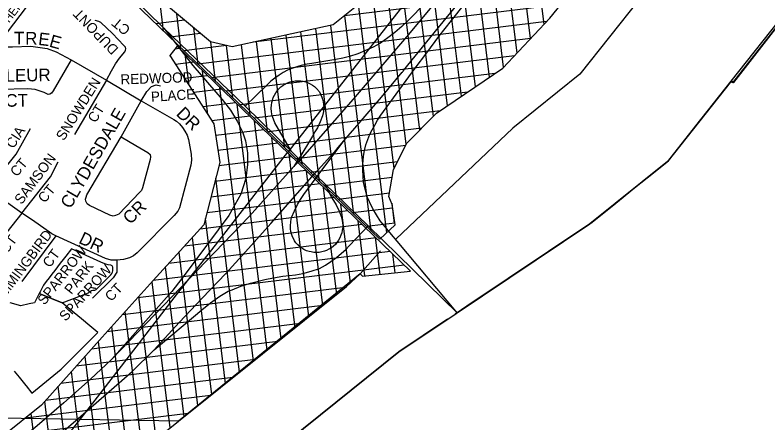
# Model space of a CAD drawing. Extents: x 586326 to 623965, y 4819854 to 4857850.
# Drawn here: x 602920 to 604412, y 4833699 to 4834507 of the extents above; entities that cross this region are included whole.
import ezdxf

# ---------------------------------------------------------------- set-up
doc = ezdxf.new("R2010")
doc.units = 0
for name, color, linetype in [('407 Parkway Belt', 7, 'Continuous'), ('Hydro ROW', 7, 'Continuous'), ('Lots_Concessions', 7, 'Continuous'), ('Major Rds and Hwys', 7, 'Continuous'), ('Minor Rd Lbls', 7, 'Continuous'), ('Minor Rds', 7, 'Continuous'), ('Municipal Bdry', 7, 'Continuous'), ('Park Lbls', 7, 'Continuous'), ('Park Outlines', 7, 'Continuous'), ('Private Rd Lbls', 7, 'Continuous')]:
    doc.layers.add(name, color=color, linetype=linetype)

msp = doc.modelspace()

# ---------------------------------------------------------------- linework, layer by layer
at = {"layer": '407 Parkway Belt'}
for p, q in [((603968.5, 4834488.8), (603915.5, 4834920.7)), ((603941.8, 4834460.5), (603889.9, 4834883.1)), ((603915, 4834432.2), (603864.3, 4834845.4)), ((603888.3, 4834403.8), (603836.3, 4834827.2)), ((603860.5, 4834384.2), (603810.5, 4834791.2)), ((603832.6, 4834365.2), (603784.7, 4834755.1)), ((603804.7, 4834346.2), (603758.9, 4834719)), ((603776.8, 4834327.2), (603733.1, 4834682.8)), ((603749.1, 4834306.3), (603707.3, 4834647.2)), ((603722.2, 4834279.3), (603681.4, 4834611.7)), ((603695.4, 4834251.2), (603655.5, 4834576.2)), ((604029.1, 4834561.9), (603572.9, 4834505.9)), ((603671.1, 4834203), (603628.4, 4834550.8)), ((603214.5, 4834475.2), (603207, 4834536.7)), ((604002.1, 4834528.4), (603392.2, 4834453.5)), ((603656.5, 4834075.7), (603600.9, 4834528.6)), ((603248.8, 4834442.2), (603240.5, 4834509.8)), ((603625.9, 4834079), (603573.4, 4834506.4)), ((603255.7, 4834497.2), (603198.9, 4834490.2)), ((603974.1, 4834494.7), (603282.4, 4834409.8)), ((603591.6, 4834112), (603545.6, 4834486.8)), ((603287.3, 4834470.9), (603226.8, 4834463.4)), ((603283.1, 4834409.1), (603274.2, 4834481.8)), ((603488.8, 4834211), (603457.3, 4834467.6)), ((603523.1, 4834178), (603486.7, 4834474)), ((603557.3, 4834145), (603516.2, 4834480.4)), ((603317.4, 4834376.1), (603307.8, 4834454.3)), ((603941.8, 4834460.5), (603310.2, 4834383)), ((603420.2, 4834277.1), (603398.4, 4834454.9)), ((603454.5, 4834244), (603427.8, 4834461.2)), ((603245.9, 4834440.7), (603236.7, 4834439.6)), ((603338.9, 4834447), (603254.6, 4834436.6)), ((603351.7, 4834343.1), (603338.9, 4834447)), ((603385.9, 4834310.1), (603369, 4834448.5)), ((603227.6, 4834425.5), (603227.3, 4834427.6)), ((603264.9, 4834367.7), (603257.3, 4834429.8)), ((603909.5, 4834426.4), (603338.1, 4834356.2)), ((603273.8, 4834413.9), (603237.9, 4834409.5)), ((603302.2, 4834310), (603291.6, 4834396.7)), ((603301.6, 4834387.1), (603256, 4834381.5)), ((603871.1, 4834391.4), (603365.9, 4834329.4)), ((603392.5, 4833821.3), (603325.9, 4834363.7)), ((603329.4, 4834360.3), (603274.1, 4834353.5)), ((603816.9, 4834354.5), (603393.7, 4834302.6)), ((603357.2, 4834333.5), (603292.2, 4834325.5)), ((603420, 4833843.3), (603360.1, 4834330.7)), ((603385.1, 4834306.7), (603310.3, 4834297.5)), ((603762.7, 4834317.7), (603421.6, 4834275.8)), ((603447.5, 4833865.4), (603394.4, 4834297.6)), ((603412.9, 4834279.9), (603317.7, 4834268.2)), ((603725.8, 4834282.9), (603449.4, 4834249)), ((603475, 4833887.4), (603428.7, 4834264.6)), ((603440.7, 4834253), (603322.2, 4834238.5)), ((603694.2, 4834248.8), (603477.2, 4834222.2)), ((603502.5, 4833909.5), (603463, 4834231.6)), ((603468.5, 4834226.2), (603323.9, 4834208.5)), ((603678, 4834216.6), (603505.1, 4834195.3)), ((603496.4, 4834199.4), (603316, 4834177.3)), ((603530, 4833931.6), (603497.3, 4834198.6)), ((603667.5, 4834185.1), (603532.9, 4834168.5)), ((603524.2, 4834172.6), (603308, 4834146.1)), ((603364.9, 4833799.2), (603317.7, 4834184)), ((603557.6, 4833953.6), (603531.5, 4834165.5)), ((603662.1, 4834154.2), (603560.7, 4834141.7)), ((603552, 4834145.8), (603300.1, 4834114.9)), ((603585, 4833976.7), (603565.8, 4834132.5)), ((603668.2, 4834124.7), (603588.6, 4834114.9)), ((603672.2, 4834093.9), (603667.2, 4834134.2)), ((603579.8, 4834119), (603286.6, 4834083)), ((603337.4, 4833777.1), (603297.3, 4834104)), ((603613.5, 4833990.2), (603600.1, 4834099.5)), ((603672.8, 4834095), (603616.4, 4834088.1)), ((603607.7, 4834092.2), (603255.7, 4834049)), ((603635.5, 4834065.4), (603224.7, 4834015)), ((603309.9, 4833755.1), (603271.7, 4834066.6)), ((603643.4, 4833993.3), (603634.4, 4834066.4)), ((603642.6, 4834062.7), (603642.6, 4834063.4)), ((603663.3, 4834038.6), (603193.8, 4833980.9)), ((603282.4, 4833733), (603245, 4834037.3)), ((603673.2, 4833996.3), (603668.7, 4834033.4)), ((603691.1, 4834011.8), (603163.2, 4833946.9)), ((603254.9, 4833711), (603218.4, 4834008)), ((603703.1, 4833999.4), (603702.9, 4834000.4)), ((603227.4, 4833688.9), (603191.8, 4833978.7)), ((603574.5, 4833967.2), (603132.7, 4833913)), ((603199.8, 4833666.8), (603165.2, 4833949.1)), ((603530, 4833931.5), (603102.1, 4833879)), ((603172.3, 4833644.7), (603138.6, 4833919.6)), ((603485.5, 4833895.8), (603071.7, 4833845)), ((603144.8, 4833622.6), (603112, 4833890)), ((603441, 4833860.1), (603041.3, 4833811.1)), ((603117.3, 4833600.6), (603085.4, 4833860.4)), ((603089.8, 4833578.5), (603058.8, 4833830.7)), ((603396.4, 4833824.5), (603010.9, 4833777.1)), ((603062.3, 4833556.4), (603032.2, 4833801)), ((603351.9, 4833788.8), (602980.5, 4833743.2)), ((603034.8, 4833534.3), (603005.7, 4833771.3)), ((603307.4, 4833753.1), (602939.9, 4833707.9)), ((603007.2, 4833512.2), (602979.1, 4833741.6)), ((603262.9, 4833717.4), (602895.5, 4833672.3)), ((602979.7, 4833490.2), (602951.8, 4833717.6))]:
    msp.add_line(p, q, dxfattribs=at)
for points in [[(603153.3, 4834534.2), (603642.7, 4834062.7), (603673.4, 4834091.5), (603667.1, 4834131.9), (603661, 4834147.8), (603670.3, 4834201.4), (603696.6, 4834253.5), (603755.5, 4834312.7), (603886.4, 4834401.9), (603979.9, 4834501), (604103.9, 4834654.7)], [(603649.5, 4834567.9), (603550.6, 4834487.9), (603350, 4834444.3), (603307.1, 4834454.4), (603216.4, 4834529.9)]]:
    msp.add_lwpolyline(points, dxfattribs=at)
msp.add_lwpolyline([(603226.7, 4834426.9), (603314.2, 4834291.4), (603325.7, 4834215.3), (603294, 4834091.1), (603294, 4834091.1), (603294, 4834091.1), (603193.7, 4833980.8), (603093, 4833868.9), (602972.5, 4833734.2), (602894.9, 4833671.8), (602773.4, 4833579.4), (602480.7, 4833375.1), (602468.1, 4833385.1), (602439.4, 4833364.3), (602610.8, 4833193.9), (602634.6, 4833213.6), (602714.2, 4833277.1), (603243.7, 4833702), (603576.9, 4833969.1), (603603.7, 4833994.2), (603608.3, 4833989.6), (603703.8, 4833999.5), (603241.2, 4834445.3)], close=True, dxfattribs=at)
at = {"layer": 'Hydro ROW'}
for p, q in [((604756, 4834903.4), (604341.9, 4834372.6)), ((604156.8, 4834538.7), (604039.3, 4834389.9)), ((604039.3, 4834389.9), (603906.7, 4834283.3)), ((604338.2, 4834375.9), (604212.7, 4834217.2)), ((604338.2, 4834375.9), (604341.9, 4834372.6)), ((603906.7, 4834283.3), (603674.8, 4834062.7)), ((604212.7, 4834217.2), (604058.9, 4834093.4)), ((604058.9, 4834093.4), (603815.2, 4833929.9)), ((603644, 4834039.9), (603603.7, 4833994.2)), ((603603.7, 4833994.2), (603243.7, 4833702)), ((603776.9, 4833904.2), (603680.7, 4833839.6)), ((603680.7, 4833839.6), (603458.5, 4833661.5)), ((603243.7, 4833702), (602893.5, 4833708.4))]:
    msp.add_line(p, q, dxfattribs=at)
at = {"layer": 'Lots_Concessions'}
for p, q in [((604756, 4834903.4), (604338.2, 4834375.9)), ((603035.4, 4834644.5), (602889.1, 4834454.3)), ((603461.5, 4834235.8), (603698.3, 4834537.8)), ((604338.2, 4834375.9), (604268.6, 4834287.9)), ((604268.6, 4834287.9), (604212.7, 4834217.2)), ((603329.1, 4834066.6), (603460.7, 4834235.6)), ((604212.7, 4834217.2), (604058.9, 4834093.4)), ((604058.9, 4834093.4), (603815.2, 4833929.9)), ((603235.5, 4833946.4), (603329.1, 4834066.6)), ((603142, 4833826.1), (603235.5, 4833946.4)), ((603815.2, 4833929.9), (603792.4, 4833914.6)), ((603078.6, 4833744), (603142, 4833826.1)), ((602962.3, 4833593.7), (603078.6, 4833744))]:
    msp.add_line(p, q, dxfattribs=at)
at = {"layer": 'Major Rds and Hwys'}
for points in [[(603214.9, 4834481.6), (602938.8, 4834752.7)], [(603939.8, 4834763.9), (603930.8, 4834752.5), (603823.1, 4834617.9), (603699.8, 4834468.9), (603594.3, 4834345.3), (603485, 4834220.4), (603484.9, 4834220.2), (603484.7, 4834220)], [(603571.8, 4834257.8), (603602.2, 4834292.9), (603646.2, 4834344.3), (603686.9, 4834393.9), (603687.7, 4834394.2), (603688.5, 4834395.2), (603689, 4834395.8), (603689.6, 4834396.7), (603690.1, 4834397.3), (603758.9, 4834482.9), (603829.3, 4834568.2), (603900, 4834653.7), (603971.2, 4834738.4)], [(603755.1, 4834555.2), (603708.2, 4834505.7), (603699, 4834496.4), (603686.4, 4834484.3), (603673, 4834472.8), (603659, 4834462.3), (603644.5, 4834451.8), (603630, 4834443.7), (603614.5, 4834436.9), (603599.1, 4834430.2), (603583.1, 4834425.2), (603569.6, 4834421.8), (603556, 4834418.9), (603508.5, 4834411), (603498.7, 4834409.8), (603489.6, 4834407.8), (603482.4, 4834405.9), (603474.6, 4834403.2), (603466.9, 4834400.7), (603460.1, 4834397.7), (603451.7, 4834393.4), (603443.2, 4834388.3), (603434.7, 4834382.3), (603426.9, 4834376.3), (603419.5, 4834369.2), (603397.6, 4834348), (603375.8, 4834326.8)], [(603796.8, 4833916.5), (603677.1, 4834058.8), (603665.8, 4834072.1), (603656.6, 4834083.3), (603643.8, 4834099.2), (603636.1, 4834111.3), (603629.1, 4834123.4), (603622.4, 4834136.9), (603618.1, 4834146.8), (603616.2, 4834153.2), (603613.1, 4834164.7), (603610.9, 4834175.8), (603609.6, 4834187.8), (603609.1, 4834200.2), (603609.5, 4834211.2), (603610.7, 4834227.4), (603612.7, 4834238.9), (603615.5, 4834249.8), (603619, 4834260.8), (603623.4, 4834271.3), (603627.5, 4834279.8), (603632.9, 4834289.2), (603638.6, 4834298.8), (603645.1, 4834308.9), (603713.2, 4834401.7), (603736.2, 4834432.7), (603760, 4834464.8), (603785, 4834496.8), (603810.6, 4834528.8)], [(603214.9, 4834481.6), (603272.3, 4834407), (603330.3, 4834340.1), (603347, 4834318.8), (603360.5, 4834296.9), (603371, 4834276), (603376.7, 4834258), (603380.4, 4834234.2), (603380.8, 4834211.1), (603377.2, 4834183.3), (603367.8, 4834152.5), (603343.7, 4834109.7), (603257.4, 4833993.7), (603230.9, 4833959.3), (603111.9, 4833825.1)], [(603375.8, 4834326.8), (603214.9, 4834481.6)], [(603467.9, 4834236.6), (603435, 4834293.3), (603432.5, 4834300.7), (603429.9, 4834307.8), (603428.6, 4834315.2), (603427.7, 4834322.9), (603428, 4834328.9), (603428.7, 4834333.9), (603430.1, 4834338.2), (603431.5, 4834344), (603433.9, 4834348.7), (603436.7, 4834353.2), (603439.7, 4834357.8), (603442.7, 4834360.9), (603446.6, 4834364.9), (603450.8, 4834367.9), (603455.1, 4834370.2), (603459.7, 4834372.9), (603465, 4834374.7), (603470.2, 4834375.7), (603475.5, 4834376.8), (603480.7, 4834376.9), (603486.2, 4834376.7), (603491.3, 4834375.9), (603496.2, 4834374.9), (603501.1, 4834373), (603505.1, 4834370.8), (603509.5, 4834368.4), (603513.6, 4834365.5), (603517.4, 4834361.4), (603523.1, 4834354.8), (603525.4, 4834350.5), (603527.9, 4834344.8), (603529.5, 4834340.3), (603530.7, 4834335.3), (603531.5, 4834329.9), (603531.9, 4834324.7), (603531.2, 4834315.8), (603529.1, 4834307.4), (603524.8, 4834295.3), (603519.1, 4834283.9), (603514.4, 4834275.5), (603509.3, 4834267.4), (603482.2, 4834222.4)], [(603467.9, 4834236.6), (603375.8, 4834326.8)], [(603513.5, 4834192.4), (603520.5, 4834200.4), (603557.2, 4834240.9), (603571.8, 4834257.8)], [(603519, 4834187.1), (603571.8, 4834257.8)], [(603482.2, 4834222.4), (603467.9, 4834236.6)], [(603482.2, 4834222.4), (603481.4, 4834221), (603472.8, 4834206.8)], [(603484.7, 4834220), (603482.8, 4834217.9), (603472.8, 4834206.8)], [(603484.7, 4834220), (603482.2, 4834222.4)], [(603513.5, 4834192.4), (603484.7, 4834220)], [(603472.8, 4834206.8), (603383.9, 4834107.7), (603111.9, 4833825.1)], [(603195.6, 4833843.4), (603245.2, 4833897.7), (603291.1, 4833945.9), (603337.6, 4833994.9), (603382.7, 4834044.4), (603427, 4834093.9), (603513.5, 4834192.4)], [(603533.4, 4834173.3), (603548.1, 4834144.8), (603556.1, 4834130.8), (603562.8, 4834117.3), (603566.4, 4834108.2), (603568.5, 4834100.3), (603569.1, 4834095.4), (603569.4, 4834090.9), (603569.4, 4834085.2), (603568.6, 4834080.9), (603567.4, 4834075.3), (603565.8, 4834070.9), (603563.7, 4834065.8), (603561.1, 4834060.8), (603557.6, 4834056.4), (603554.8, 4834052.7), (603551.4, 4834049.2), (603546.9, 4834045.8), (603542, 4834042.9), (603537, 4834040.5), (603533.6, 4834039.4), (603528, 4834037.9), (603522.6, 4834036.7), (603517.7, 4834036.9), (603512, 4834036.9), (603507.1, 4834038), (603502.7, 4834038.8), (603497.4, 4834040.2), (603492.4, 4834042.8), (603488.1, 4834045.3), (603484.1, 4834048.3), (603480.4, 4834051.7), (603476.7, 4834055.9), (603474, 4834059.8), (603472.5, 4834062.7), (603470.1, 4834067.7), (603468.1, 4834073.3), (603466.9, 4834078.3), (603466.2, 4834083.8), (603466.1, 4834088.7), (603466.4, 4834097.9), (603468.2, 4834106), (603473.6, 4834119.3), (603479.6, 4834131.9), (603485.5, 4834141.9), (603492.2, 4834151.3), (603519, 4834187.1)], [(603519, 4834187.1), (603513.5, 4834192.4)], [(603533.4, 4834173.3), (603519, 4834187.1)], [(603619.9, 4834089.3), (603533.4, 4834173.3)], [(603195.6, 4833843.4), (603290.2, 4833922.7), (603307.4, 4833936.7), (603316.5, 4833943.4), (603326, 4833950), (603342.6, 4833959.9), (603350, 4833962.8), (603367.6, 4833969.9), (603386.9, 4833975.8), (603415.2, 4833982.9), (603432.4, 4833986.2), (603450.7, 4833989.4), (603475.8, 4833992.2), (603490.2, 4833995.2), (603506.8, 4833999.4), (603523.6, 4834004.7), (603535.1, 4834011.3), (603546.1, 4834018.9), (603557.3, 4834026.7), (603567.3, 4834035.4), (603575.5, 4834042.7), (603582.8, 4834050.4), (603619.9, 4834089.3)], [(603619.9, 4834089.3), (603796.8, 4833916.5)], [(602506.2, 4833295.4), (602630.1, 4833387.3), (602690.9, 4833430.3), (602751.9, 4833475), (602811.4, 4833519.4), (602871.4, 4833565.4), (602929.8, 4833611.7), (602988, 4833659.4), (603016.5, 4833683.4), (603045.1, 4833707.3), (603101.1, 4833756.3), (603152.2, 4833800.7), (603195.6, 4833843.4)], [(603111.9, 4833825.1), (603111.1, 4833824.2), (603069.6, 4833785.8), (603017, 4833738.8), (602963.8, 4833692.7), (602909.7, 4833647.8), (602853.8, 4833603), (602798.6, 4833559.2), (602741.1, 4833516.4), (602683.5, 4833474.3), (602625.8, 4833433.8), (602477.2, 4833324.7)]]:
    msp.add_lwpolyline(points, dxfattribs=at)
at = {"layer": 'Minor Rds'}
for points in [[(603101.2, 4834378.4), (603110.9, 4834396.6), (603119, 4834410.3), (603127.2, 4834421.6), (603137.3, 4834434.5), (603139, 4834437.4), (603139.4, 4834440.1), (603138.9, 4834443.4), (603135.5, 4834447.1), (603113.1, 4834470.7), (603090.1, 4834492.2), (603086.2, 4834494.2), (603079.1, 4834496.3)], [(602865.6, 4834445), (602868.2, 4834444.4), (602914.7, 4834444.6), (602951.5, 4834445.4), (602983.8, 4834441.3), (603001.8, 4834434.4), (603031, 4834418.8)], [(603031, 4834418.8), (602995.4, 4834356.9), (602992.1, 4834352.6), (602988.8, 4834350.3), (602985.7, 4834350.1), (602981.8, 4834351.8), (602977.5, 4834353.5), (602960.2, 4834359.4), (602945.7, 4834361.3), (602890.4, 4834359.9)], [(603031, 4834418.8), (603101.2, 4834378.4)], [(603101.2, 4834378.4), (603038.1, 4834270.4)], [(603101.2, 4834378.4), (603170.1, 4834337)], [(603170.1, 4834337), (603181.3, 4834355.6), (603190.8, 4834365.4), (603199.6, 4834369.1), (603208.2, 4834366.7)], [(603170.1, 4834337), (603234.8, 4834300.4), (603239.9, 4834296.9), (603245.9, 4834291.4), (603251.6, 4834284.4), (603256.5, 4834277.1), (603261.1, 4834269.5), (603263.9, 4834260.7), (603268.8, 4834231.3), (603269.5, 4834219.4), (603268.5, 4834209.5), (603246, 4834125.4), (603242.4, 4834118.8), (603235.7, 4834109.9), (603162.2, 4834036), (603154.7, 4834030.2), (603146.6, 4834026.2), (603135.2, 4834022.8), (603121.9, 4834021.5)], [(603130.1, 4834265.9), (603170.1, 4834337)], [(602867.7, 4834160.5), (602901.2, 4834205.1), (602922, 4834231.8), (602951, 4834282.3)], [(603159.6, 4834248.8), (603183.2, 4834234.6), (603187.8, 4834230.6), (603188.5, 4834226.3), (603187.6, 4834220.9), (603172.6, 4834164.5), (603170.6, 4834159.5), (603167, 4834155.5), (603125.9, 4834112.5), (603119.2, 4834109.7), (603114.2, 4834108.8), (603107.9, 4834110.3), (603067.5, 4834129.8), (603063.1, 4834133.3), (603060.2, 4834138.2), (603059.5, 4834142), (603060.7, 4834146.6), (603062.6, 4834150.8), (603130.1, 4834265.9)], [(603130.1, 4834265.9), (603159.6, 4834248.8)], [(602933.7, 4834114.8), (602990.4, 4834186.3), (603005.8, 4834216)], [(602933.7, 4834114.8), (602910.2, 4834131), (602870.4, 4834158.9), (602867.7, 4834160.5)], [(602933.7, 4834114.8), (602856.4, 4834017.4), (602842.6, 4834013.6)], [(603001, 4834069.9), (602993, 4834073.7), (602954.4, 4834100.5), (602933.7, 4834114.8)], [(603001, 4834069.9), (602933.8, 4833979.4)], [(603121.9, 4834021.5), (603110.5, 4834021.5), (603099.6, 4834024.7), (603001, 4834069.9)], [(603121.9, 4834021.5), (603121.5, 4833997.9), (603114.5, 4833986.5), (603073.3, 4833945.9)]]:
    msp.add_lwpolyline(points, dxfattribs=at)
at = {"layer": 'Municipal Bdry'}
for p, q in [((604344.6, 4834373.8), (604427.7, 4834480.6)), ((604340.8, 4834377.1), (604344.6, 4834373.8)), ((604185.5, 4834194.7), (604214.8, 4834218.1)), ((604147.9, 4834164.5), (604185.5, 4834194.7)), ((604125.2, 4834146.3), (604147.9, 4834164.5)), ((603794.1, 4833915.7), (604058.9, 4834093.4)), ((603680.7, 4833839.6), (603794.1, 4833915.7)), ((603458.5, 4833661.5), (603680.7, 4833839.6))]:
    msp.add_line(p, q, dxfattribs=at)
for points in [[(604214.8, 4834218.1), (604340.8, 4834377.1)], [(604060.1, 4834094.1), (604110.3, 4834134.4), (604125.2, 4834146.3)]]:
    msp.add_lwpolyline(points, dxfattribs=at)
at = {"layer": 'Park Outlines'}
msp.add_lwpolyline([(603032, 4834043.8), (603021, 4834029.6), (603015.4, 4834022.4), (603009.8, 4834015.2), (603004.2, 4834008), (602998.6, 4834000.8), (602993, 4833993.6), (602987.5, 4833986.5), (602981.9, 4833979.3), (602976.3, 4833972.1), (602969.7, 4833958.6), (602968, 4833955.2), (602968, 4833955.2), (603013.5, 4833937), (603065.4, 4833956.9), (603067.3, 4833958.7), (603069.5, 4833960.1), (603071.9, 4833961.1), (603074.5, 4833961.7), (603077.1, 4833961.8), (603078.4, 4833961.9), (603079.7, 4833962.4), (603080.8, 4833963.3), (603109.8, 4833992.6), (603111.6, 4833994.9), (603113, 4833997.5), (603113.8, 4834000.3), (603114.1, 4834003.3), (603114.1, 4834006.4), (603113.9, 4834007.8), (603113.3, 4834009), (603112.4, 4834010.1), (603111.2, 4834010.9), (603109.9, 4834011.3), (603109.9, 4834011.3), (603104.8, 4834012.3), (603099.8, 4834013.6), (603094.9, 4834015.3), (603090.2, 4834017.2)], close=True, dxfattribs=at)
msp.add_lwpolyline([(602918.5, 4833801.5), (602928, 4833789.6), (602941.2, 4833772.9), (602941.9, 4833772.1), (602953.6, 4833757.5), (603011.7, 4833805), (603083.9, 4833878.1), (603068.5, 4833891), (603051.6, 4833905.1), (603037.1, 4833917.3), (603025.6, 4833926.9), (603013.5, 4833937), (603013.5, 4833937), (602968, 4833955.2), (602968, 4833955.2), (602962, 4833943.6), (602958.4, 4833936.5), (602948, 4833934.5), (602931.3, 4833931.1), (602910.5, 4833936.8)], dxfattribs=at)

# ---------------------------------------------------------------- texts
at = {"layer": 'Minor Rd Lbls'}
for s, height, rotation, p in [('DUPONT', 20, 134.093, (603126.5, 4834440.7)), ('CT', 20, 140.6067, (603150.3, 4834481)), ('T', 25, 0, (602918, 4834449.1)), ('R', 25, 0, (602940.2, 4834448.8)), ('E', 25, 353.2902, (602965.2, 4834448.2)), ('E', 25, 344.3578, (602986.3, 4834445)), ('LAFLEUR', 25, 0.7742, (602840.2, 4834374.3)), ('REDWOOD', 20, 1.8779, (603129.3, 4834369.7)), ('SNOWDEN', 20, 57.9499, (603016.7, 4834256.7)), ('CT', 25, 0.7742, (602901.1, 4834325.4)), ('PLACE', 20, 3.6914, (603190.1, 4834335.2)), ('CLYDESDALE', 25, 60.0974, (603030.1, 4834121.7)), ('CT', 20, 57.9499, (603079.5, 4834292.1)), ('DR', 25, 315.8967, (603237.9, 4834309.9)), ('CIA', 20, 57.0457, (602916.9, 4834241)), ('SAMSON', 20, 53.2693, (602933, 4834130.4)), ('CT', 20, 49.9503, (602923.7, 4834185.3)), ('CT', 20, 50.1944, (602978.8, 4834133.3)), ('CR', 25, 44.761, (603148.5, 4834090.9)), ('HUMMINGBIRD', 19.998, 53.0332, (602878.1, 4833916.4)), ('CT', 20, 52.9938, (602904, 4834033)), ('DR', 25, 333.9354, (603044.5, 4834056.3)), ('CT', 20, 53.1839, (602989, 4834005)), ('SPARROW', 20, 47.788, (603020.3, 4833899)), ('CT', 20, 46.174, (603110.5, 4833938.1))]:
    msp.add_text(s, height=height, rotation=rotation, dxfattribs=at).set_placement(p)
at = {"layer": 'Park Lbls'}
for s, p in [('SPARROW', (602978.5, 4833931)), ('PARK', (603031.9, 4833952.1))]:
    msp.add_text(s, height=19.99, rotation=52, dxfattribs=at).set_placement(p)
at = {"layer": 'Private Rd Lbls'}
msp.add_text('CHERRYTREE DR', height=17, rotation=52.2155, dxfattribs=at).set_placement((602898.2, 4834477.7))

doc.saveas('drawing.dxf')
